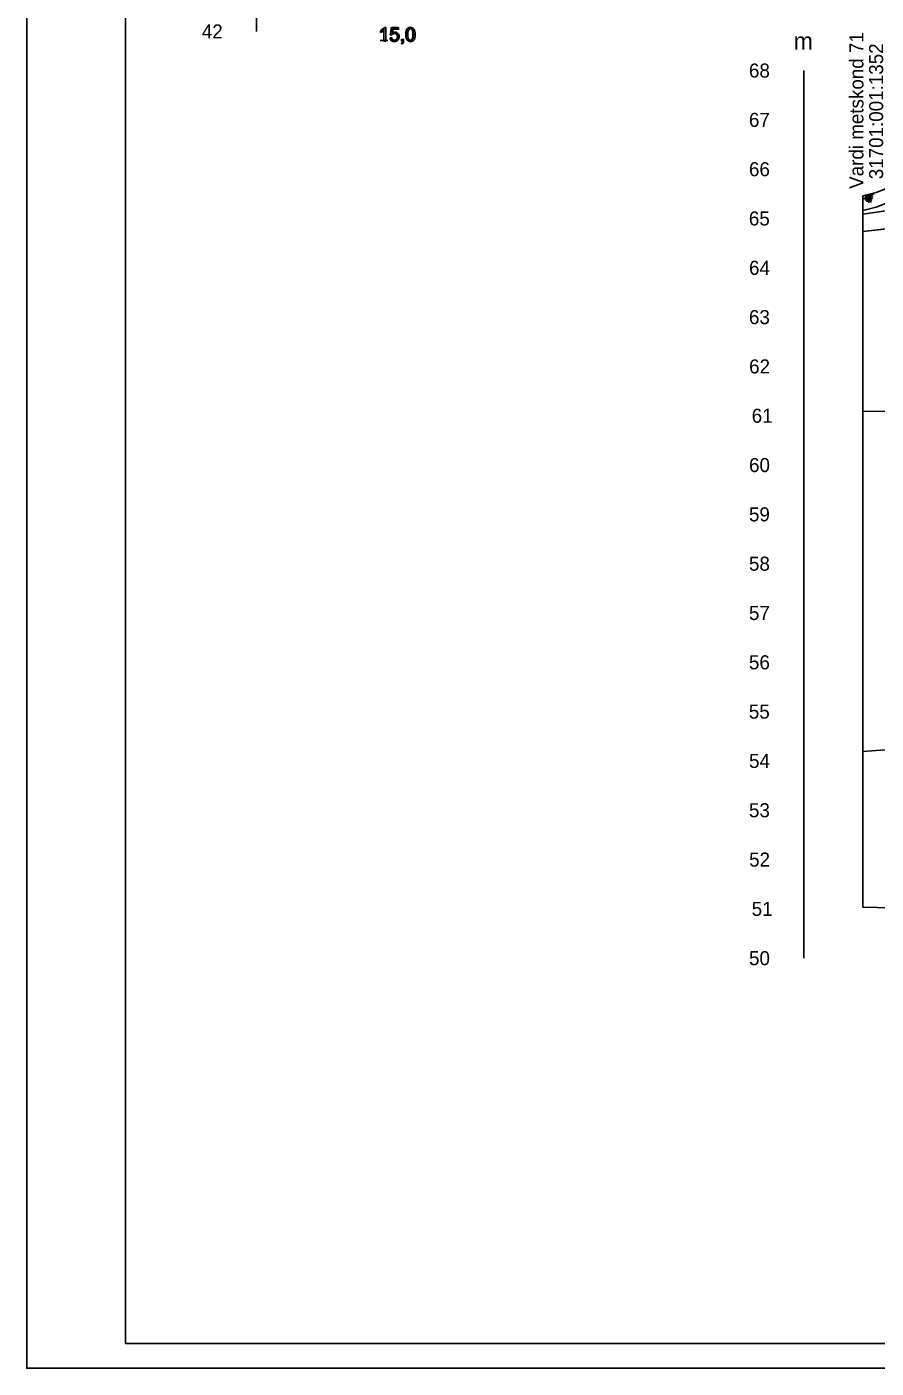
# Model space of a CAD drawing. Extents: x 532503 to 539665, y 6557663 to 6561526.
# Drawn here: x 536965 to 537309, y 6559460 to 6560004 of the extents above; entities that cross this region are included whole.
import ezdxf

# ---------------------------------------------------------------- set-up
doc = ezdxf.new("R2010")
doc.units = 0
for name, color, linetype in [('ABIJOONIS', 7, 'Continuous'), ('Default', 7, 'Continuous'), ('GEOLPUNKT', 7, 'Continuous'), ('kataster', 7, 'Continuous'), ('Lõige', 7, 'Continuous'), ('mõõtpost vasak', 7, 'Continuous'), ('Täide', 7, 'Continuous'), ('Veetase', 7, 'Continuous'), ('VORMISTUS', 7, 'Continuous')]:
    doc.layers.add(name, color=color, linetype=linetype)

msp = doc.modelspace()

# ---------------------------------------------------------------- linework, layer by layer
at = {"layer": 'ABIJOONIS'}
msp.add_lwpolyline([(536964.69, 6560679.71), (539664.69, 6560679.71), (539664.69, 6559459.71), (536964.69, 6559459.71), (536964.69, 6560679.71)], dxfattribs=at)
at = {"layer": 'Default'}
for points in [[(537303.91, 6559927.72), (537332.99, 6559932), (537470.8, 6559945.4), (537552.95, 6559913.94)], [(537303.91, 6559935.19), (537309.28, 6559936.56), (537325.32, 6559942.9)], [(537303.91, 6559920.78), (537332.99, 6559924), (537470.8, 6559937.4), (537470.8, 6559937.4), (537596.15, 6559901.6), (537596.15, 6559901.6), (537633.32, 6559922.6), (537745.67, 6559898.93), (537799.52, 6559873.96), (537847.17, 6559830.4), (537863.68, 6559801.53), (537875.25, 6559784), (537886.02, 6559774.84), (537897.46, 6559772.19)], [(537303.91, 6559847.71), (537332.99, 6559848), (537470.8, 6559849.4), (537596.15, 6559847.6), (537833.98, 6559842.46)]]:
    msp.add_lwpolyline(points, dxfattribs=at)
at = {"layer": 'GEOLPUNKT'}
for points in [[(537110.31, 6559997.87), (537109.62, 6559997.87), (537109.62, 6560002.25)], [(537109.86, 6560003.49), (537110.31, 6560003.49), (537110.31, 6559997.87)], [(537112.84, 6560000.44), (537112.19, 6560000.52), (537112.74, 6560003.4), (537115.52, 6560003.4), (537115.52, 6560002.74), (537113.28, 6560002.74), (537112.98, 6560001.24)], [(537108.25, 6560001.42), (537108.25, 6560002.09)], [(537112.07, 6559999.34), (537112.79, 6559999.4)], [(537116.94, 6559996.76), (537116.74, 6559997.05)], [(537116.79, 6559997.87), (537116.79, 6559998.65), (537117.57, 6559998.65), (537117.57, 6559997.87)], [(537117.18, 6559997.87), (537116.79, 6559997.87)]]:
    msp.add_lwpolyline(points, dxfattribs=at)
for points in [[(537108.25, 6560002.09), (537108.82, 6560002.36), (537109.25, 6560002.74), (537109.68, 6560003.13), (537109.86, 6560003.49)], [(537109.62, 6560002.25), (537109.37, 6560002.01), (537108.97, 6560001.78), (537108.57, 6560001.54), (537108.25, 6560001.42)], [(537118.59, 6560000.63), (537118.59, 6560001.62), (537118.8, 6560002.23), (537119, 6560002.84), (537119.4, 6560003.16), (537119.81, 6560003.49), (537120.42, 6560003.49), (537120.87, 6560003.49), (537121.21, 6560003.31), (537121.55, 6560003.13), (537121.77, 6560002.79), (537121.99, 6560002.45), (537122.11, 6560001.95), (537122.24, 6560001.46), (537122.24, 6560000.63), (537122.24, 6559999.65), (537122.04, 6559999.04), (537121.84, 6559998.43), (537121.43, 6559998.11), (537121.03, 6559997.78), (537120.42, 6559997.78), (537119.61, 6559997.78), (537119.14, 6559998.35), (537118.59, 6559999.06), (537118.59, 6560000.63)], [(537119.3, 6560000.63), (537119.3, 6559999.25), (537119.62, 6559998.8), (537119.94, 6559998.34), (537120.42, 6559998.34), (537120.89, 6559998.34), (537121.21, 6559998.8), (537121.53, 6559999.25), (537121.53, 6560000.63), (537121.53, 6560002.01), (537121.21, 6560002.47), (537120.89, 6560002.92), (537120.41, 6560002.92), (537119.94, 6560002.92), (537119.65, 6560002.52), (537119.3, 6560002.01), (537119.3, 6560000.63)], [(537112.98, 6560001.24), (537113.49, 6560001.59), (537114.04, 6560001.59), (537114.77, 6560001.59), (537115.28, 6560001.08), (537115.78, 6560000.57), (537115.78, 6559999.77), (537115.78, 6559999.01), (537115.34, 6559998.46), (537114.8, 6559997.78), (537113.87, 6559997.78), (537113.1, 6559997.78), (537112.62, 6559998.2), (537112.14, 6559998.63), (537112.07, 6559999.34)], [(537112.79, 6559999.4), (537112.87, 6559998.87), (537113.16, 6559998.61), (537113.45, 6559998.34), (537113.87, 6559998.34), (537114.37, 6559998.34), (537114.71, 6559998.71), (537115.05, 6559999.09), (537115.05, 6559999.71), (537115.05, 6560000.3), (537114.72, 6560000.64), (537114.4, 6560000.98), (537113.86, 6560000.98), (537113.52, 6560000.98), (537113.26, 6560000.83), (537112.99, 6560000.68), (537112.84, 6560000.44)], [(537116.74, 6559997.05), (537116.96, 6559997.15), (537117.06, 6559997.34), (537117.17, 6559997.52), (537117.18, 6559997.87)], [(537117.57, 6559997.87), (537117.57, 6559997.44), (537117.42, 6559997.17), (537117.27, 6559996.91), (537116.94, 6559996.76)]]:
    msp.add_open_spline(points, degree=3, dxfattribs=at)
at = {"layer": 'mõõtpost vasak'}
for p, q in [((537057.83, 6560001.87), (537057.83, 6560561.87)), ((537279.91, 6559626), (537279.91, 6559986))]:
    msp.add_line(p, q, dxfattribs=at)
at = {"layer": 'Täide'}
for p, q in [((537332.99, 6559932), (537303.91, 6559927.72)), ((537303.91, 6559929.19), (537303.91, 6559927.72)), ((537303.91, 6559927.72), (537303.91, 6559920.78)), ((537303.91, 6559927.72), (537303.91, 6559920.78)), ((537303.91, 6559920.78), (537332.99, 6559924)), ((537303.91, 6559920.78), (537303.91, 6559847.71)), ((537303.91, 6559920.78), (537303.91, 6559646.73)), ((537303.91, 6559847.71), (537303.91, 6559646.73))]:
    msp.add_line(p, q, dxfattribs=at)
for points in [[(537552.95, 6559913.94), (537470.8, 6559945.4), (537332.99, 6559932), (537303.91, 6559927.72)], [(537303.91, 6559927.72), (537332.99, 6559932), (537470.8, 6559945.4)], [(537303.91, 6559920.78), (537332.99, 6559924), (537470.8, 6559937.4), (537552.95, 6559913.94)], [(537745.67, 6559898.93), (537745.67, 6559898.93), (537633.32, 6559922.6), (537596.15, 6559901.6), (537552.95, 6559913.94), (537470.8, 6559937.4), (537332.99, 6559924), (537303.91, 6559920.78)], [(537897.46, 6559757.41), (537887.82, 6559763.5), (537875.25, 6559778), (537791.69, 6559858.5), (537727.66, 6559892.38), (537633.32, 6559922.6), (537596.15, 6559901.6), (537470.8, 6559937.4), (537332.99, 6559924), (537303.91, 6559920.78)], [(537325.32, 6559936.9), (537309.28, 6559930.56), (537303.91, 6559929.19)], [(537303.91, 6559935.19), (537303.91, 6559646.73)], [(537304.79, 6559934.86), (537308.34, 6559935.97), (537304.22, 6559933.98), (537307.89, 6559935.02), (537304.88, 6559933.47), (537307.9, 6559934.29), (537305.51, 6559932.92), (537307.48, 6559933.5), (537306.19, 6559932.65), (537307.37, 6559932.77)], [(537470.8, 6559849.4), (537332.99, 6559848), (537303.91, 6559847.71)], [(537303.91, 6559847.71), (537332.99, 6559848), (537470.8, 6559849.4), (537596.15, 6559847.6), (537775.61, 6559843.72)], [(537303.91, 6559646.73), (537332.99, 6559646), (537596.15, 6559687.6), (537701.31, 6559668.24), (537759.9, 6559630.65), (537816.72, 6559549.2), (537847.4, 6559524.13), (537875.25, 6559518), (537897.46, 6559518)], [(537303.91, 6559646.73), (537332.99, 6559646), (537596.15, 6559687.6), (537701.31, 6559668.24), (537759.9, 6559630.65), (537816.72, 6559549.2), (537847.4, 6559524.13), (537875.25, 6559518), (537897.46, 6559518)], [(537303.91, 6559646.73), (537332.99, 6559646), (537596.15, 6559687.6), (537701.31, 6559668.24), (537759.9, 6559630.65), (537816.72, 6559549.2), (537847.4, 6559524.13), (537875.25, 6559518), (537897.46, 6559518)]]:
    msp.add_lwpolyline(points, dxfattribs=at)
at = {"layer": 'Veetase'}
msp.add_lwpolyline([(537897.46, 6559630.11), (537875.25, 6559634), (537737.03, 6559696.96), (537596.15, 6559741.6), (537333, 6559712), (537303.91, 6559709.89)], dxfattribs=at)
at = {"layer": 'VORMISTUS'}
msp.add_lwpolyline([(537004.69, 6559469.71), (539654.69, 6559469.71), (539654.69, 6560669.71), (537004.69, 6560669.71)], close=True, dxfattribs=at)

# ---------------------------------------------------------------- texts
at = {"layer": 'ABIJOONIS'}
msp.add_text('-', height=0.0002, dxfattribs=at).set_placement((537303.91, 6559626))
at = {"layer": 'GEOLPUNKT'}
msp.add_text('15,0', height=5.6, dxfattribs=at).set_placement((537107.4, 6559997.87))
at = {"layer": 'kataster'}
for s, p in [('Vardi metskond 71', (537304.15, 6559938.02)), ('31701:001:1352', (537312.15, 6559941.92))]:
    msp.add_text(s, height=5.7, rotation=90, dxfattribs=at).set_placement(p)
at = {"layer": 'Lõige'}
msp.add_text('m', height=7, dxfattribs=at).set_placement((537275.84, 6559994.47))
at = {"layer": 'mõõtpost vasak'}
for s, p in [('42', (537035.7, 6559999.02)), ('68', (537257.71, 6559983.15)), ('67', (537257.71, 6559963.15)), ('66', (537257.71, 6559943.15)), ('65', (537257.67, 6559923.15)), ('64', (537257.74, 6559903.15)), ('63', (537257.71, 6559883.15)), ('62', (537257.78, 6559863.15)), ('61', (537258.82, 6559843.15)), ('60', (537257.74, 6559823.15)), ('59', (537257.71, 6559803.15)), ('58', (537257.71, 6559783.15)), ('57', (537257.71, 6559763.15)), ('56', (537257.71, 6559743.15)), ('55', (537257.67, 6559723.15)), ('54', (537257.74, 6559703.15)), ('53', (537257.71, 6559683.15)), ('52', (537257.78, 6559663.15)), ('51', (537258.82, 6559643.15)), ('50', (537257.74, 6559623.15))]:
    msp.add_text(s, height=5.7, dxfattribs=at).set_placement(p)

doc.saveas('drawing.dxf')
